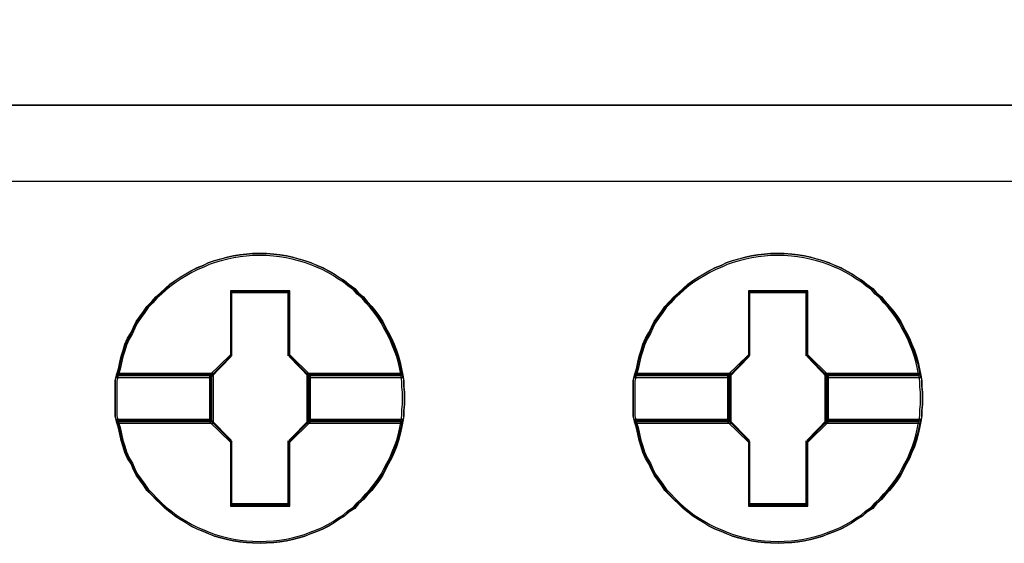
# Model space of a CAD drawing. Header units: millimetres. Extents: x -1290 to 1795, y -4192 to -1311.
# Tile 496 of 656: x 1536.36 to 1539.8, y -3690.67 to -3688.84. Entities that reach past the tile are written whole.
import ezdxf

# ---------------------------------------------------------------- set-up
doc = ezdxf.new("R2010")
doc.units = ezdxf.units.MM
doc.layers.add('45', color=7, linetype='Continuous')
doc.layers.add('Aparatura', color=7, linetype='Continuous', lineweight=13)

# ---------------------------------------------------------------- blocks, each defined once
blk = doc.blocks.new('*U225')
at = {"layer": '45', "color": 7}
for points in [[(189.638413, -447.477894), (207.639782, -447.477894), (189.638413, -447.477894)], [(196.55568, -452.592607), (196.55568, -452.699081), (196.54386, -452.79964), (196.54386, -452.900199), (196.526129, -453.000758), (196.502489, -453.113148), (196.478848, -453.219622), (196.449297, -453.332011), (196.413836, -453.438486), (196.372465, -453.539045), (196.331094, -453.645519), (196.277902, -453.740163), (196.22471, -453.840722), (196.177429, -453.935365), (196.118327, -454.024094), (196.053315, -454.112822), (195.982393, -454.201551), (195.905561, -454.284364), (195.840549, -454.361262), (195.751896, -454.43816), (195.686884, -454.515058), (195.586411, -454.580126), (195.509578, -454.651109), (195.409105, -454.710261), (195.326363, -454.769414), (195.2318, -454.822651), (195.131327, -454.875888), (195.030854, -454.917294), (194.91856, -454.958701), (194.818087, -455.000108), (194.711704, -455.029684), (194.599411, -455.05926), (194.493027, -455.082921), (194.380734, -455.100667), (194.274351, -455.112497), (194.144327, -455.118412), (194.037944, -455.124328), (193.902009, -455.118412), (193.795626, -455.112497), (193.683333, -455.100667), (193.571039, -455.082921), (193.464656, -455.05926), (193.346452, -455.029684), (193.240069, -455.000108), (193.133686, -454.958701), (193.039123, -454.917294), (192.93274, -454.875888), (192.826357, -454.822651), (192.737704, -454.769414), (192.637231, -454.710261), (192.548578, -454.651109), (192.459925, -454.580126), (192.377183, -454.515058), (192.29444, -454.43816), (192.211698, -454.361262), (192.140776, -454.284364), (192.058033, -454.201551), (191.998931, -454.112822), (191.933919, -454.024094), (191.868907, -453.935365), (191.821626, -453.840722), (191.780255, -453.740163), (191.721153, -453.645519), (191.673871, -453.539045), (191.64432, -453.438486), (191.608859, -453.332011), (191.585219, -453.219622), (191.561578, -453.113148), (191.526117, -453.000758), (191.502476, -452.900199), (191.502476, -452.79964), (191.502476, -452.699081), (191.502476, -452.592607), (191.502476, -452.492048), (191.502476, -452.391489), (191.502476, -452.29093), (191.526117, -452.190371), (191.561578, -452.077982), (191.585219, -451.965592), (191.608859, -451.859118), (191.64432, -451.752644), (191.673871, -451.652085), (191.721153, -451.54561), (191.780255, -451.445051), (191.821626, -451.350408), (191.868907, -451.255764), (191.933919, -451.167035), (191.998931, -451.078307), (192.058033, -450.989578), (192.140776, -450.906765), (192.211698, -450.823952), (192.29444, -450.752969), (192.377183, -450.676071), (192.459925, -450.605088), (192.548578, -450.54002), (192.637231, -450.480868), (192.737704, -450.421716), (192.826357, -450.368479), (192.93274, -450.315241), (193.039123, -450.273835), (193.133686, -450.226513), (193.240069, -450.191021), (193.346452, -450.161445), (193.464656, -450.131869), (193.571039, -450.108208), (193.683333, -450.090462), (193.795626, -450.078632), (193.902009, -450.066802), (194.037944, -450.066802), (194.144327, -450.066802), (194.274351, -450.078632), (194.380734, -450.090462), (194.493027, -450.108208), (194.599411, -450.131869), (194.711704, -450.161445), (194.818087, -450.191021), (194.91856, -450.226513), (195.030854, -450.273835), (195.131327, -450.315241), (195.2318, -450.368479), (195.326363, -450.421716), (195.409105, -450.480868), (195.509578, -450.54002), (195.586411, -450.605088), (195.686884, -450.676071), (195.751896, -450.752969), (195.840549, -450.823952), (195.905561, -450.906765), (195.982393, -450.989578), (196.053315, -451.078307), (196.118327, -451.167035), (196.177429, -451.255764), (196.22471, -451.350408), (196.277902, -451.445051), (196.331094, -451.54561), (196.372465, -451.652085), (196.413836, -451.752644), (196.449297, -451.859118), (196.478848, -451.965592), (196.502489, -452.077982), (196.526129, -452.190371), (196.54386, -452.29093), (196.54386, -452.391489), (196.55568, -452.492048), (196.55568, -452.592607)], [(194.037316, -450.066802), (193.901396, -450.066802), (193.795024, -450.078844), (193.682743, -450.090886), (193.570461, -450.10895), (193.464089, -450.133035), (193.345898, -450.163141), (193.239526, -450.193247), (193.133154, -450.229374), (193.038601, -450.277544), (192.932229, -450.319692), (192.825857, -450.373883), (192.737214, -450.428074), (192.636751, -450.488286), (192.548108, -450.548498), (192.459464, -450.614731), (192.376731, -450.686986), (192.293997, -450.765261), (192.211263, -450.837516), (192.140348, -450.921812), (192.057615, -451.006109), (191.998519, -451.096427), (191.933514, -451.186745), (191.868509, -451.277064), (191.821232, -451.373403), (191.779865, -451.469742), (191.72077, -451.572102), (191.673493, -451.680484), (191.643946, -451.782845), (191.608488, -451.891226), (191.58485, -451.999608), (191.561212, -452.114011), (191.525754, -452.228414), (193.174521, -452.228414), (193.529094, -451.867141), (193.529094, -450.735155), (194.539628, -450.735155), (194.539628, -451.867141), (194.894202, -452.228414), (196.525239, -452.228414), (196.501601, -452.114011), (196.477963, -451.999608), (196.448415, -451.891226), (196.412958, -451.782845), (196.371591, -451.680484), (196.330224, -451.572102), (196.277038, -451.469742), (196.223852, -451.373403), (196.176576, -451.277064), (196.11748, -451.186745), (196.052475, -451.096427), (195.98156, -451.006109), (195.904736, -450.921812), (195.839731, -450.837516), (195.751087, -450.765261), (195.686082, -450.686986), (195.58562, -450.614731), (195.508796, -450.548498), (195.408333, -450.488286), (195.325599, -450.428074), (195.231046, -450.373883), (195.130584, -450.319692), (195.030122, -450.277544), (194.91784, -450.229374), (194.817378, -450.193247), (194.711006, -450.163141), (194.598724, -450.133035), (194.492352, -450.10895), (194.38007, -450.090886), (194.273698, -450.078844), (194.143688, -450.066802), (194.037316, -450.066802)], [(191.525754, -452.228414), (193.174521, -452.228414), (193.529094, -451.867141), (193.529094, -450.735155), (194.539628, -450.735155), (194.539628, -451.867141), (194.894202, -452.228414), (196.525239, -452.228414), (196.501601, -452.114011), (196.477963, -451.999608), (196.448415, -451.891226), (196.412958, -451.782845), (196.371591, -451.680484), (196.330224, -451.572102), (196.277038, -451.469742), (196.223852, -451.373403), (196.176576, -451.277064), (196.11748, -451.186745), (196.052475, -451.096427), (195.98156, -451.006109), (195.904736, -450.921812), (195.839731, -450.837516), (195.751087, -450.765261), (195.686082, -450.686986), (195.58562, -450.614731), (195.508796, -450.548498), (195.408333, -450.488286), (195.325599, -450.428074), (195.231046, -450.373883), (195.130584, -450.319692), (195.030122, -450.277544), (194.91784, -450.229374), (194.817378, -450.193247), (194.711006, -450.163141), (194.598724, -450.133035), (194.492352, -450.10895), (194.38007, -450.090886), (194.273698, -450.078844), (194.143688, -450.066802), (194.037316, -450.066802), (193.901396, -450.066802), (193.795024, -450.078844), (193.682743, -450.090886), (193.570461, -450.10895), (193.464089, -450.133035), (193.345898, -450.163141), (193.239526, -450.193247), (193.133154, -450.229374), (193.038601, -450.277544), (192.932229, -450.319692), (192.825857, -450.373883), (192.737214, -450.428074), (192.636751, -450.488286), (192.548108, -450.548498), (192.459464, -450.614731), (192.376731, -450.686986), (192.293997, -450.765261), (192.211263, -450.837516), (192.140348, -450.921812), (192.057615, -451.006109), (191.998519, -451.096427), (191.933514, -451.186745), (191.868509, -451.277064), (191.821232, -451.373403), (191.779865, -451.469742), (191.72077, -451.572102), (191.673493, -451.680484), (191.643946, -451.782845), (191.608488, -451.891226), (191.58485, -451.999608), (191.561212, -452.114011), (191.525754, -452.228414)], [(194.037172, -450.099118), (193.902908, -450.099118), (193.797831, -450.11081), (193.686917, -450.122503), (193.576002, -450.140041), (193.470926, -450.163426), (193.354174, -450.192657), (193.249097, -450.221888), (193.144021, -450.256965), (193.050619, -450.303734), (192.945542, -450.344657), (192.840466, -450.397273), (192.752902, -450.449888), (192.653663, -450.50835), (192.566099, -450.566812), (192.478535, -450.631119), (192.396809, -450.701273), (192.315082, -450.777274), (192.233356, -450.847428), (192.163305, -450.929274), (192.081579, -451.01112), (192.023203, -451.098813), (191.958989, -451.186505), (191.894776, -451.274198), (191.848075, -451.367737), (191.807212, -451.461275), (191.748836, -451.56066), (191.702135, -451.665891), (191.672947, -451.765276), (191.637922, -451.870507), (191.614571, -451.975738), (191.591221, -452.086815), (191.556195, -452.197893), (193.184884, -452.197893), (193.535139, -451.847122), (193.535139, -450.748043), (194.533367, -450.748043), (194.533367, -451.847122), (194.883623, -452.197893), (196.494798, -452.197893), (196.471448, -452.086815), (196.448098, -451.975738), (196.41891, -451.870507), (196.383884, -451.765276), (196.343021, -451.665891), (196.302158, -451.56066), (196.24962, -451.461275), (196.197081, -451.367737), (196.15038, -451.274198), (196.092005, -451.186505), (196.027791, -451.098813), (195.95774, -451.01112), (195.881851, -450.929274), (195.817638, -450.847428), (195.730074, -450.777274), (195.66586, -450.701273), (195.566621, -450.631119), (195.490733, -450.566812), (195.391493, -450.50835), (195.309767, -450.449888), (195.216366, -450.397273), (195.117127, -450.344657), (195.017888, -450.303734), (194.906973, -450.256965), (194.807734, -450.221888), (194.702658, -450.192657), (194.591743, -450.163426), (194.486667, -450.140041), (194.375752, -450.122503), (194.270676, -450.11081), (194.142249, -450.099118), (194.037172, -450.099118)], [(191.556195, -452.197893), (193.184884, -452.197893), (193.535139, -451.847122), (193.535139, -450.748043), (194.533367, -450.748043), (194.533367, -451.847122), (194.883623, -452.197893), (196.494798, -452.197893), (196.471448, -452.086815), (196.448098, -451.975738), (196.41891, -451.870507), (196.383884, -451.765276), (196.343021, -451.665891), (196.302158, -451.56066), (196.24962, -451.461275), (196.197081, -451.367737), (196.15038, -451.274198), (196.092005, -451.186505), (196.027791, -451.098813), (195.95774, -451.01112), (195.881851, -450.929274), (195.817638, -450.847428), (195.730074, -450.777274), (195.66586, -450.701273), (195.566621, -450.631119), (195.490733, -450.566812), (195.391493, -450.50835), (195.309767, -450.449888), (195.216366, -450.397273), (195.117127, -450.344657), (195.017888, -450.303734), (194.906973, -450.256965), (194.807734, -450.221888), (194.702658, -450.192657), (194.591743, -450.163426), (194.486667, -450.140041), (194.375752, -450.122503), (194.270676, -450.11081), (194.142249, -450.099118), (194.037172, -450.099118), (193.902908, -450.099118), (193.797831, -450.11081), (193.686917, -450.122503), (193.576002, -450.140041), (193.470926, -450.163426), (193.354174, -450.192657), (193.249097, -450.221888), (193.144021, -450.256965), (193.050619, -450.303734), (192.945542, -450.344657), (192.840466, -450.397273), (192.752902, -450.449888), (192.653663, -450.50835), (192.566099, -450.566812), (192.478535, -450.631119), (192.396809, -450.701273), (192.315082, -450.777274), (192.233356, -450.847428), (192.163305, -450.929274), (192.081579, -451.01112), (192.023203, -451.098813), (191.958989, -451.186505), (191.894776, -451.274198), (191.848075, -451.367737), (191.807212, -451.461275), (191.748836, -451.56066), (191.702135, -451.665891), (191.672947, -451.765276), (191.637922, -451.870507), (191.614571, -451.975738), (191.591221, -452.086815), (191.556195, -452.197893)], [(205.600236, -452.592607), (205.600236, -452.699081), (205.588415, -452.79964), (205.588415, -452.900199), (205.570685, -453.000758), (205.547044, -453.113148), (205.523403, -453.219622), (205.493852, -453.332011), (205.458391, -453.438486), (205.41702, -453.539045), (205.375649, -453.645519), (205.322457, -453.740163), (205.269266, -453.840722), (205.221984, -453.935365), (205.162882, -454.024094), (205.09787, -454.112822), (205.026948, -454.201551), (204.950116, -454.284364), (204.885104, -454.361262), (204.796451, -454.43816), (204.731439, -454.515058), (204.630966, -454.580126), (204.554134, -454.651109), (204.453661, -454.710261), (204.370918, -454.769414), (204.276355, -454.822651), (204.175882, -454.875888), (204.075409, -454.917294), (203.963116, -454.958701), (203.862643, -455.000108), (203.756259, -455.029684), (203.643966, -455.05926), (203.537583, -455.082921), (203.425289, -455.100667), (203.318906, -455.112497), (203.188882, -455.118412), (203.082499, -455.124328), (202.946565, -455.118412), (202.840181, -455.112497), (202.727888, -455.100667), (202.615595, -455.082921), (202.509211, -455.05926), (202.391008, -455.029684), (202.284624, -455.000108), (202.178241, -454.958701), (202.083678, -454.917294), (201.977295, -454.875888), (201.870912, -454.822651), (201.782259, -454.769414), (201.681786, -454.710261), (201.593133, -454.651109), (201.504481, -454.580126), (201.421738, -454.515058), (201.338996, -454.43816), (201.256253, -454.361262), (201.185331, -454.284364), (201.102588, -454.201551), (201.043486, -454.112822), (200.978475, -454.024094), (200.913463, -453.935365), (200.866181, -453.840722), (200.82481, -453.740163), (200.765708, -453.645519), (200.718427, -453.539045), (200.688876, -453.438486), (200.653415, -453.332011), (200.629774, -453.219622), (200.606133, -453.113148), (200.570672, -453.000758), (200.547031, -452.900199), (200.547031, -452.79964), (200.547031, -452.699081), (200.547031, -452.592607), (200.547031, -452.492048), (200.547031, -452.391489), (200.547031, -452.29093), (200.570672, -452.190371), (200.606133, -452.077982), (200.629774, -451.965592), (200.653415, -451.859118), (200.688876, -451.752644), (200.718427, -451.652085), (200.765708, -451.54561), (200.82481, -451.445051), (200.866181, -451.350408), (200.913463, -451.255764), (200.978475, -451.167035), (201.043486, -451.078307), (201.102588, -450.989578), (201.185331, -450.906765), (201.256253, -450.823952), (201.338996, -450.752969), (201.421738, -450.676071), (201.504481, -450.605088), (201.593133, -450.54002), (201.681786, -450.480868), (201.782259, -450.421716), (201.870912, -450.368479), (201.977295, -450.315241), (202.083678, -450.273835), (202.178241, -450.226513), (202.284624, -450.191021), (202.391008, -450.161445), (202.509211, -450.131869), (202.615595, -450.108208), (202.727888, -450.090462), (202.840181, -450.078632), (202.946565, -450.066802), (203.082499, -450.066802), (203.188882, -450.066802), (203.318906, -450.078632), (203.425289, -450.090462), (203.537583, -450.108208), (203.643966, -450.131869), (203.756259, -450.161445), (203.862643, -450.191021), (203.963116, -450.226513), (204.075409, -450.273835), (204.175882, -450.315241), (204.276355, -450.368479), (204.370918, -450.421716), (204.453661, -450.480868), (204.554134, -450.54002), (204.630966, -450.605088), (204.731439, -450.676071), (204.796451, -450.752969), (204.885104, -450.823952), (204.950116, -450.906765), (205.026948, -450.989578), (205.09787, -451.078307), (205.162882, -451.167035), (205.221984, -451.255764), (205.269266, -451.350408), (205.322457, -451.445051), (205.375649, -451.54561), (205.41702, -451.652085), (205.458391, -451.752644), (205.493852, -451.859118), (205.523403, -451.965592), (205.547044, -452.077982), (205.570685, -452.190371), (205.588415, -452.29093), (205.588415, -452.391489), (205.600236, -452.492048), (205.600236, -452.592607)], [(203.081871, -450.066802), (202.945952, -450.066802), (202.839579, -450.078844), (202.727298, -450.090886), (202.615016, -450.10895), (202.508644, -450.133035), (202.390453, -450.163141), (202.284081, -450.193247), (202.177709, -450.229374), (202.083156, -450.277544), (201.976784, -450.319692), (201.870412, -450.373883), (201.781769, -450.428074), (201.681306, -450.488286), (201.592663, -450.548498), (201.50402, -450.614731), (201.421286, -450.686986), (201.338552, -450.765261), (201.255818, -450.837516), (201.184904, -450.921812), (201.10217, -451.006109), (201.043074, -451.096427), (200.978069, -451.186745), (200.913064, -451.277064), (200.865788, -451.373403), (200.824421, -451.469742), (200.765325, -451.572102), (200.718049, -451.680484), (200.688501, -451.782845), (200.653044, -451.891226), (200.629405, -451.999608), (200.605767, -452.114011), (200.57031, -452.228414), (202.219076, -452.228414), (202.573649, -451.867141), (202.573649, -450.735155), (203.584184, -450.735155), (203.584184, -451.867141), (203.938757, -452.228414), (205.569795, -452.228414), (205.546156, -452.114011), (205.522518, -451.999608), (205.49297, -451.891226), (205.457513, -451.782845), (205.416146, -451.680484), (205.374779, -451.572102), (205.321593, -451.469742), (205.268407, -451.373403), (205.221131, -451.277064), (205.162035, -451.186745), (205.09703, -451.096427), (205.026115, -451.006109), (204.949291, -450.921812), (204.884286, -450.837516), (204.795643, -450.765261), (204.730638, -450.686986), (204.630175, -450.614731), (204.553351, -450.548498), (204.452888, -450.488286), (204.370155, -450.428074), (204.275602, -450.373883), (204.175139, -450.319692), (204.074677, -450.277544), (203.962395, -450.229374), (203.861933, -450.193247), (203.755561, -450.163141), (203.643279, -450.133035), (203.536907, -450.10895), (203.424626, -450.090886), (203.318254, -450.078844), (203.188243, -450.066802), (203.081871, -450.066802)], [(200.57031, -452.228414), (202.219076, -452.228414), (202.573649, -451.867141), (202.573649, -450.735155), (203.584184, -450.735155), (203.584184, -451.867141), (203.938757, -452.228414), (205.569795, -452.228414), (205.546156, -452.114011), (205.522518, -451.999608), (205.49297, -451.891226), (205.457513, -451.782845), (205.416146, -451.680484), (205.374779, -451.572102), (205.321593, -451.469742), (205.268407, -451.373403), (205.221131, -451.277064), (205.162035, -451.186745), (205.09703, -451.096427), (205.026115, -451.006109), (204.949291, -450.921812), (204.884286, -450.837516), (204.795643, -450.765261), (204.730638, -450.686986), (204.630175, -450.614731), (204.553351, -450.548498), (204.452888, -450.488286), (204.370155, -450.428074), (204.275602, -450.373883), (204.175139, -450.319692), (204.074677, -450.277544), (203.962395, -450.229374), (203.861933, -450.193247), (203.755561, -450.163141), (203.643279, -450.133035), (203.536907, -450.10895), (203.424626, -450.090886), (203.318254, -450.078844), (203.188243, -450.066802), (203.081871, -450.066802), (202.945952, -450.066802), (202.839579, -450.078844), (202.727298, -450.090886), (202.615016, -450.10895), (202.508644, -450.133035), (202.390453, -450.163141), (202.284081, -450.193247), (202.177709, -450.229374), (202.083156, -450.277544), (201.976784, -450.319692), (201.870412, -450.373883), (201.781769, -450.428074), (201.681306, -450.488286), (201.592663, -450.548498), (201.50402, -450.614731), (201.421286, -450.686986), (201.338552, -450.765261), (201.255818, -450.837516), (201.184904, -450.921812), (201.10217, -451.006109), (201.043074, -451.096427), (200.978069, -451.186745), (200.913064, -451.277064), (200.865788, -451.373403), (200.824421, -451.469742), (200.765325, -451.572102), (200.718049, -451.680484), (200.688501, -451.782845), (200.653044, -451.891226), (200.629405, -451.999608), (200.605767, -452.114011), (200.57031, -452.228414)], [(203.081727, -450.099118), (202.947463, -450.099118), (202.842386, -450.11081), (202.731472, -450.122503), (202.620558, -450.140041), (202.515481, -450.163426), (202.398729, -450.192657), (202.293652, -450.221888), (202.188576, -450.256965), (202.095174, -450.303734), (201.990098, -450.344657), (201.885021, -450.397273), (201.797457, -450.449888), (201.698218, -450.50835), (201.610654, -450.566812), (201.52309, -450.631119), (201.441364, -450.701273), (201.359638, -450.777274), (201.277911, -450.847428), (201.20786, -450.929274), (201.126134, -451.01112), (201.067758, -451.098813), (201.003545, -451.186505), (200.939331, -451.274198), (200.89263, -451.367737), (200.851767, -451.461275), (200.793391, -451.56066), (200.746691, -451.665891), (200.717503, -451.765276), (200.682477, -451.870507), (200.659127, -451.975738), (200.635776, -452.086815), (200.600751, -452.197893), (202.229439, -452.197893), (202.579694, -451.847122), (202.579694, -450.748043), (203.577923, -450.748043), (203.577923, -451.847122), (203.928178, -452.197893), (205.539354, -452.197893), (205.516003, -452.086815), (205.492653, -451.975738), (205.463465, -451.870507), (205.428439, -451.765276), (205.387576, -451.665891), (205.346713, -451.56066), (205.294175, -451.461275), (205.241636, -451.367737), (205.194936, -451.274198), (205.13656, -451.186505), (205.072346, -451.098813), (205.002295, -451.01112), (204.926406, -450.929274), (204.862193, -450.847428), (204.774629, -450.777274), (204.710416, -450.701273), (204.611177, -450.631119), (204.535288, -450.566812), (204.436049, -450.50835), (204.354322, -450.449888), (204.260921, -450.397273), (204.161682, -450.344657), (204.062443, -450.303734), (203.951529, -450.256965), (203.85229, -450.221888), (203.747213, -450.192657), (203.636299, -450.163426), (203.531222, -450.140041), (203.420308, -450.122503), (203.315231, -450.11081), (203.186804, -450.099118), (203.081727, -450.099118)], [(200.600751, -452.197893), (202.229439, -452.197893), (202.579694, -451.847122), (202.579694, -450.748043), (203.577923, -450.748043), (203.577923, -451.847122), (203.928178, -452.197893), (205.539354, -452.197893), (205.516003, -452.086815), (205.492653, -451.975738), (205.463465, -451.870507), (205.428439, -451.765276), (205.387576, -451.665891), (205.346713, -451.56066), (205.294175, -451.461275), (205.241636, -451.367737), (205.194936, -451.274198), (205.13656, -451.186505), (205.072346, -451.098813), (205.002295, -451.01112), (204.926406, -450.929274), (204.862193, -450.847428), (204.774629, -450.777274), (204.710416, -450.701273), (204.611177, -450.631119), (204.535288, -450.566812), (204.436049, -450.50835), (204.354322, -450.449888), (204.260921, -450.397273), (204.161682, -450.344657), (204.062443, -450.303734), (203.951529, -450.256965), (203.85229, -450.221888), (203.747213, -450.192657), (203.636299, -450.163426), (203.531222, -450.140041), (203.420308, -450.122503), (203.315231, -450.11081), (203.186804, -450.099118), (203.081727, -450.099118), (202.947463, -450.099118), (202.842386, -450.11081), (202.731472, -450.122503), (202.620558, -450.140041), (202.515481, -450.163426), (202.398729, -450.192657), (202.293652, -450.221888), (202.188576, -450.256965), (202.095174, -450.303734), (201.990098, -450.344657), (201.885021, -450.397273), (201.797457, -450.449888), (201.698218, -450.50835), (201.610654, -450.566812), (201.52309, -450.631119), (201.441364, -450.701273), (201.359638, -450.777274), (201.277911, -450.847428), (201.20786, -450.929274), (201.126134, -451.01112), (201.067758, -451.098813), (201.003545, -451.186505), (200.939331, -451.274198), (200.89263, -451.367737), (200.851767, -451.461275), (200.793391, -451.56066), (200.746691, -451.665891), (200.717503, -451.765276), (200.682477, -451.870507), (200.659127, -451.975738), (200.635776, -452.086815), (200.600751, -452.197893)], [(194.55215, -450.716721), (193.51675, -450.716721), (193.51675, -451.833282), (193.153452, -452.189631), (193.153452, -453.003294), (193.51675, -453.359643), (193.51675, -454.476203), (194.55215, -454.476203), (194.55215, -453.359643), (194.915448, -453.003294), (194.915448, -452.189631), (194.55215, -451.833282), (194.55215, -450.716721)], [(194.534262, -450.747243), (193.534638, -450.747243), (193.534638, -451.845673), (193.183893, -452.196236), (193.183893, -452.996688), (193.534638, -453.347251), (193.534638, -454.445682), (194.534262, -454.445682), (194.534262, -453.347251), (194.885007, -452.996688), (194.885007, -452.196236), (194.534262, -451.845673), (194.534262, -450.747243)], [(193.527697, -450.740061), (194.541203, -450.740061), (193.527697, -450.740061)], [(193.527697, -451.854979), (193.527697, -450.740061), (193.527697, -451.854979)], [(194.525087, -451.854979), (194.525087, -450.740061), (194.525087, -451.854979)], [(203.596705, -450.716721), (202.561306, -450.716721), (202.561306, -451.833282), (202.198007, -452.189631), (202.198007, -453.003294), (202.561306, -453.359643), (202.561306, -454.476203), (203.596705, -454.476203), (203.596705, -453.359643), (203.960003, -453.003294), (203.960003, -452.189631), (203.596705, -451.833282), (203.596705, -450.716721)], [(202.572252, -450.740061), (203.585758, -450.740061), (202.572252, -450.740061)], [(202.572252, -451.854979), (202.572252, -450.740061), (202.572252, -451.854979)], [(203.569643, -451.854979), (203.569643, -450.740061), (203.569643, -451.854979)], [(193.176731, -452.205074), (193.543813, -451.837025), (193.176731, -452.205074)], [(194.89217, -452.205074), (194.525087, -451.837025), (194.89217, -452.205074)], [(202.221286, -452.205074), (202.588368, -451.837025), (202.221286, -452.205074)], [(203.936725, -452.205074), (203.569643, -451.837025), (203.936725, -452.205074)], [(193.217915, -452.163781), (191.526723, -452.163781), (191.502476, -452.270939), (191.502476, -452.378097), (191.502476, -452.485255), (191.502476, -452.592413), (191.502476, -452.705874), (191.502476, -452.813032), (191.502476, -452.92019), (191.526723, -453.027348), (193.217915, -453.027348), (193.217915, -452.163781)], [(193.217915, -453.027348), (193.217915, -452.163781), (191.526723, -452.163781), (191.502476, -452.270939), (191.502476, -452.378097), (191.502476, -452.485255), (191.502476, -452.592413), (191.502476, -452.705874), (191.502476, -452.813032), (191.502476, -452.92019), (191.526723, -453.027348), (193.217915, -453.027348)], [(196.52538, -452.163781), (194.852776, -452.163781), (194.852776, -453.027348), (196.52538, -453.027348), (196.54356, -452.92019), (196.54356, -452.813032), (196.55568, -452.705874), (196.55568, -452.592413), (196.55568, -452.485255), (196.54356, -452.378097), (196.54356, -452.270939), (196.52538, -452.163781)], [(194.852776, -452.163781), (194.852776, -453.027348), (196.52538, -453.027348), (196.54356, -452.92019), (196.54356, -452.813032), (196.55568, -452.705874), (196.55568, -452.592413), (196.55568, -452.485255), (196.54356, -452.378097), (196.54356, -452.270939), (196.52538, -452.163781), (194.852776, -452.163781)], [(202.262471, -452.163781), (200.571278, -452.163781), (200.547031, -452.270939), (200.547031, -452.378097), (200.547031, -452.485255), (200.547031, -452.592413), (200.547031, -452.705874), (200.547031, -452.813032), (200.547031, -452.92019), (200.571278, -453.027348), (202.262471, -453.027348), (202.262471, -452.163781)], [(202.262471, -453.027348), (202.262471, -452.163781), (200.571278, -452.163781), (200.547031, -452.270939), (200.547031, -452.378097), (200.547031, -452.485255), (200.547031, -452.592413), (200.547031, -452.705874), (200.547031, -452.813032), (200.547031, -452.92019), (200.571278, -453.027348), (202.262471, -453.027348)], [(205.569903, -452.163781), (203.89554, -452.163781), (203.89554, -453.027348), (205.569903, -453.027348), (205.588103, -452.92019), (205.588103, -452.813032), (205.600236, -452.705874), (205.600236, -452.592413), (205.600236, -452.485255), (205.588103, -452.378097), (205.588103, -452.270939), (205.569903, -452.163781)], [(203.89554, -452.163781), (203.89554, -453.027348), (205.569903, -453.027348), (205.588103, -452.92019), (205.588103, -452.813032), (205.600236, -452.705874), (205.600236, -452.592413), (205.600236, -452.485255), (205.588103, -452.378097), (205.588103, -452.270939), (205.569903, -452.163781), (203.89554, -452.163781)], [(193.185684, -452.196097), (191.556278, -452.196097), (191.532917, -452.295458), (191.532917, -452.394819), (191.532917, -452.494179), (191.532917, -452.59354), (191.532917, -452.698745), (191.532917, -452.798106), (191.532917, -452.897467), (191.556278, -452.996827), (193.185684, -452.996827), (193.185684, -452.196097)], [(193.185684, -452.996827), (193.185684, -452.196097), (191.556278, -452.196097), (191.532917, -452.295458), (191.532917, -452.394819), (191.532917, -452.494179), (191.532917, -452.59354), (191.532917, -452.698745), (191.532917, -452.798106), (191.532917, -452.897467), (191.556278, -452.996827), (193.185684, -452.996827)], [(191.549033, -452.18712), (193.194637, -452.18712), (191.549033, -452.18712)], [(193.176731, -452.18712), (193.176731, -453.004009), (193.176731, -452.18712)], [(194.876054, -452.18712), (196.501961, -452.18712), (194.876054, -452.18712)], [(194.876054, -452.18712), (194.876054, -453.004009), (194.876054, -452.18712)], [(196.494263, -452.196097), (194.883217, -452.196097), (194.883217, -452.996827), (196.494263, -452.996827), (196.511774, -452.897467), (196.511774, -452.798106), (196.523449, -452.698745), (196.523449, -452.59354), (196.523449, -452.494179), (196.511774, -452.394819), (196.511774, -452.295458), (196.494263, -452.196097)], [(194.883217, -452.196097), (194.883217, -452.996827), (196.494263, -452.996827), (196.511774, -452.897467), (196.511774, -452.798106), (196.523449, -452.698745), (196.523449, -452.59354), (196.523449, -452.494179), (196.511774, -452.394819), (196.511774, -452.295458), (196.494263, -452.196097), (194.883217, -452.196097)], [(202.230239, -452.196097), (200.600833, -452.196097), (200.577472, -452.295458), (200.577472, -452.394819), (200.577472, -452.494179), (200.577472, -452.59354), (200.577472, -452.698745), (200.577472, -452.798106), (200.577472, -452.897467), (200.600833, -452.996827), (202.230239, -452.996827), (202.230239, -452.196097)], [(202.230239, -452.996827), (202.230239, -452.196097), (200.600833, -452.196097), (200.577472, -452.295458), (200.577472, -452.394819), (200.577472, -452.494179), (200.577472, -452.59354), (200.577472, -452.698745), (200.577472, -452.798106), (200.577472, -452.897467), (200.600833, -452.996827), (202.230239, -452.996827)], [(200.593588, -452.18712), (202.239192, -452.18712), (200.593588, -452.18712)], [(202.221286, -452.18712), (202.221286, -453.004009), (202.221286, -452.18712)], [(203.918819, -452.18712), (205.546516, -452.18712), (203.918819, -452.18712)], [(203.918819, -452.18712), (203.918819, -453.004009), (203.918819, -452.18712)], [(205.538818, -452.196097), (203.927772, -452.196097), (203.927772, -452.996827), (205.538818, -452.996827), (205.55633, -452.897467), (205.55633, -452.798106), (205.568004, -452.698745), (205.568004, -452.59354), (205.568004, -452.494179), (205.55633, -452.394819), (205.55633, -452.295458), (205.538818, -452.196097)], [(203.927772, -452.196097), (203.927772, -452.996827), (205.538818, -452.996827), (205.55633, -452.897467), (205.55633, -452.798106), (205.568004, -452.698745), (205.568004, -452.59354), (205.568004, -452.494179), (205.55633, -452.394819), (205.55633, -452.295458), (205.538818, -452.196097), (203.927772, -452.196097)], [(196.525239, -452.964511), (194.894202, -452.964511), (194.539628, -453.325483), (194.539628, -454.456529), (193.529094, -454.456529), (193.529094, -453.325483), (193.174521, -452.964511), (191.525754, -452.964511), (191.561212, -453.078819), (191.58485, -453.18711), (191.608488, -453.301418), (191.643946, -453.40971), (191.673493, -453.511985), (191.72077, -453.620277), (191.779865, -453.716536), (191.821232, -453.818812), (191.868509, -453.915071), (191.933514, -454.005314), (191.998519, -454.095557), (192.057615, -454.1858), (192.140348, -454.270027), (192.211263, -454.348238), (192.293997, -454.426448), (192.376731, -454.504659), (192.459464, -454.570837), (192.548108, -454.643031), (192.636751, -454.703193), (192.737214, -454.763356), (192.825857, -454.817501), (192.932229, -454.871647), (193.038601, -454.913761), (193.133154, -454.955874), (193.239526, -454.997987), (193.345898, -455.028068), (193.464089, -455.058149), (193.570461, -455.082214), (193.682743, -455.100263), (193.795024, -455.112295), (193.901396, -455.118311), (194.037316, -455.124328), (194.143688, -455.118311), (194.273698, -455.112295), (194.38007, -455.100263), (194.492352, -455.082214), (194.598724, -455.058149), (194.711006, -455.028068), (194.817378, -454.997987), (194.91784, -454.955874), (195.030122, -454.913761), (195.130584, -454.871647), (195.231046, -454.817501), (195.325599, -454.763356), (195.408333, -454.703193), (195.508796, -454.643031), (195.58562, -454.570837), (195.686082, -454.504659), (195.751087, -454.426448), (195.839731, -454.348238), (195.904736, -454.270027), (195.98156, -454.1858), (196.052475, -454.095557), (196.11748, -454.005314), (196.176576, -453.915071), (196.223852, -453.818812), (196.277038, -453.716536), (196.330224, -453.620277), (196.371591, -453.511985), (196.412958, -453.40971), (196.448415, -453.301418), (196.477963, -453.18711), (196.501601, -453.078819), (196.525239, -452.964511)], [(193.529094, -454.456529), (193.529094, -453.325483), (193.174521, -452.964511), (191.525754, -452.964511), (191.561212, -453.078819), (191.58485, -453.18711), (191.608488, -453.301418), (191.643946, -453.40971), (191.673493, -453.511985), (191.72077, -453.620277), (191.779865, -453.716536), (191.821232, -453.818812), (191.868509, -453.915071), (191.933514, -454.005314), (191.998519, -454.095557), (192.057615, -454.1858), (192.140348, -454.270027), (192.211263, -454.348238), (192.293997, -454.426448), (192.376731, -454.504659), (192.459464, -454.570837), (192.548108, -454.643031), (192.636751, -454.703193), (192.737214, -454.763356), (192.825857, -454.817501), (192.932229, -454.871647), (193.038601, -454.913761), (193.133154, -454.955874), (193.239526, -454.997987), (193.345898, -455.028068), (193.464089, -455.058149), (193.570461, -455.082214), (193.682743, -455.100263), (193.795024, -455.112295), (193.901396, -455.118311), (194.037316, -455.124328), (194.143688, -455.118311), (194.273698, -455.112295), (194.38007, -455.100263), (194.492352, -455.082214), (194.598724, -455.058149), (194.711006, -455.028068), (194.817378, -454.997987), (194.91784, -454.955874), (195.030122, -454.913761), (195.130584, -454.871647), (195.231046, -454.817501), (195.325599, -454.763356), (195.408333, -454.703193), (195.508796, -454.643031), (195.58562, -454.570837), (195.686082, -454.504659), (195.751087, -454.426448), (195.839731, -454.348238), (195.904736, -454.270027), (195.98156, -454.1858), (196.052475, -454.095557), (196.11748, -454.005314), (196.176576, -453.915071), (196.223852, -453.818812), (196.277038, -453.716536), (196.330224, -453.620277), (196.371591, -453.511985), (196.412958, -453.40971), (196.448415, -453.301418), (196.477963, -453.18711), (196.501601, -453.078819), (196.525239, -452.964511), (194.894202, -452.964511), (194.539628, -453.325483), (194.539628, -454.456529), (193.529094, -454.456529)], [(191.549033, -452.987851), (193.194637, -452.987851), (191.549033, -452.987851)], [(196.494798, -452.995032), (194.883623, -452.995032), (194.533367, -453.345802), (194.533367, -454.444882), (193.535139, -454.444882), (193.535139, -453.345802), (193.184884, -452.995032), (191.556195, -452.995032), (191.591221, -453.106109), (191.614571, -453.21134), (191.637922, -453.322417), (191.672947, -453.427648), (191.702135, -453.527033), (191.748836, -453.632264), (191.807212, -453.725803), (191.848075, -453.825188), (191.894776, -453.918727), (191.958989, -454.006419), (192.023203, -454.094112), (192.081579, -454.181804), (192.163305, -454.263651), (192.233356, -454.339651), (192.315082, -454.415651), (192.396809, -454.491651), (192.478535, -454.555959), (192.566099, -454.626113), (192.653663, -454.684575), (192.752902, -454.743036), (192.840466, -454.795652), (192.945542, -454.848267), (193.050619, -454.889191), (193.144021, -454.930114), (193.249097, -454.971037), (193.354174, -455.000268), (193.470926, -455.029499), (193.576002, -455.052883), (193.686917, -455.070422), (193.797831, -455.082114), (193.902908, -455.08796), (194.037172, -455.093807), (194.142249, -455.08796), (194.270676, -455.082114), (194.375752, -455.070422), (194.486667, -455.052883), (194.591743, -455.029499), (194.702658, -455.000268), (194.807734, -454.971037), (194.906973, -454.930114), (195.017888, -454.889191), (195.117127, -454.848267), (195.216366, -454.795652), (195.309767, -454.743036), (195.391493, -454.684575), (195.490733, -454.626113), (195.566621, -454.555959), (195.66586, -454.491651), (195.730074, -454.415651), (195.817638, -454.339651), (195.881851, -454.263651), (195.95774, -454.181804), (196.027791, -454.094112), (196.092005, -454.006419), (196.15038, -453.918727), (196.197081, -453.825188), (196.24962, -453.725803), (196.302158, -453.632264), (196.343021, -453.527033), (196.383884, -453.427648), (196.41891, -453.322417), (196.448098, -453.21134), (196.471448, -453.106109), (196.494798, -452.995032)], [(193.535139, -454.444882), (193.535139, -453.345802), (193.184884, -452.995032), (191.556195, -452.995032), (191.591221, -453.106109), (191.614571, -453.21134), (191.637922, -453.322417), (191.672947, -453.427648), (191.702135, -453.527033), (191.748836, -453.632264), (191.807212, -453.725803), (191.848075, -453.825188), (191.894776, -453.918727), (191.958989, -454.006419), (192.023203, -454.094112), (192.081579, -454.181804), (192.163305, -454.263651), (192.233356, -454.339651), (192.315082, -454.415651), (192.396809, -454.491651), (192.478535, -454.555959), (192.566099, -454.626113), (192.653663, -454.684575), (192.752902, -454.743036), (192.840466, -454.795652), (192.945542, -454.848267), (193.050619, -454.889191), (193.144021, -454.930114), (193.249097, -454.971037), (193.354174, -455.000268), (193.470926, -455.029499), (193.576002, -455.052883), (193.686917, -455.070422), (193.797831, -455.082114), (193.902908, -455.08796), (194.037172, -455.093807), (194.142249, -455.08796), (194.270676, -455.082114), (194.375752, -455.070422), (194.486667, -455.052883), (194.591743, -455.029499), (194.702658, -455.000268), (194.807734, -454.971037), (194.906973, -454.930114), (195.017888, -454.889191), (195.117127, -454.848267), (195.216366, -454.795652), (195.309767, -454.743036), (195.391493, -454.684575), (195.490733, -454.626113), (195.566621, -454.555959), (195.66586, -454.491651), (195.730074, -454.415651), (195.817638, -454.339651), (195.881851, -454.263651), (195.95774, -454.181804), (196.027791, -454.094112), (196.092005, -454.006419), (196.15038, -453.918727), (196.197081, -453.825188), (196.24962, -453.725803), (196.302158, -453.632264), (196.343021, -453.527033), (196.383884, -453.427648), (196.41891, -453.322417), (196.448098, -453.21134), (196.471448, -453.106109), (196.494798, -452.995032), (194.883623, -452.995032), (194.533367, -453.345802), (194.533367, -454.444882), (193.535139, -454.444882)], [(193.176731, -452.987851), (193.543813, -453.355899), (193.176731, -452.987851)], [(194.89217, -452.987851), (194.525087, -453.355899), (194.89217, -452.987851)], [(194.876054, -452.987851), (196.501961, -452.987851), (194.876054, -452.987851)], [(205.569795, -452.964511), (203.938757, -452.964511), (203.584184, -453.325483), (203.584184, -454.456529), (202.573649, -454.456529), (202.573649, -453.325483), (202.219076, -452.964511), (200.57031, -452.964511), (200.605767, -453.078819), (200.629405, -453.18711), (200.653044, -453.301418), (200.688501, -453.40971), (200.718049, -453.511985), (200.765325, -453.620277), (200.824421, -453.716536), (200.865788, -453.818812), (200.913064, -453.915071), (200.978069, -454.005314), (201.043074, -454.095557), (201.10217, -454.1858), (201.184904, -454.270027), (201.255818, -454.348238), (201.338552, -454.426448), (201.421286, -454.504659), (201.50402, -454.570837), (201.592663, -454.643031), (201.681306, -454.703193), (201.781769, -454.763356), (201.870412, -454.817501), (201.976784, -454.871647), (202.083156, -454.913761), (202.177709, -454.955874), (202.284081, -454.997987), (202.390453, -455.028068), (202.508644, -455.058149), (202.615016, -455.082214), (202.727298, -455.100263), (202.839579, -455.112295), (202.945952, -455.118311), (203.081871, -455.124328), (203.188243, -455.118311), (203.318254, -455.112295), (203.424626, -455.100263), (203.536907, -455.082214), (203.643279, -455.058149), (203.755561, -455.028068), (203.861933, -454.997987), (203.962395, -454.955874), (204.074677, -454.913761), (204.175139, -454.871647), (204.275602, -454.817501), (204.370155, -454.763356), (204.452888, -454.703193), (204.553351, -454.643031), (204.630175, -454.570837), (204.730638, -454.504659), (204.795643, -454.426448), (204.884286, -454.348238), (204.949291, -454.270027), (205.026115, -454.1858), (205.09703, -454.095557), (205.162035, -454.005314), (205.221131, -453.915071), (205.268407, -453.818812), (205.321593, -453.716536), (205.374779, -453.620277), (205.416146, -453.511985), (205.457513, -453.40971), (205.49297, -453.301418), (205.522518, -453.18711), (205.546156, -453.078819), (205.569795, -452.964511)], [(202.573649, -454.456529), (202.573649, -453.325483), (202.219076, -452.964511), (200.57031, -452.964511), (200.605767, -453.078819), (200.629405, -453.18711), (200.653044, -453.301418), (200.688501, -453.40971), (200.718049, -453.511985), (200.765325, -453.620277), (200.824421, -453.716536), (200.865788, -453.818812), (200.913064, -453.915071), (200.978069, -454.005314), (201.043074, -454.095557), (201.10217, -454.1858), (201.184904, -454.270027), (201.255818, -454.348238), (201.338552, -454.426448), (201.421286, -454.504659), (201.50402, -454.570837), (201.592663, -454.643031), (201.681306, -454.703193), (201.781769, -454.763356), (201.870412, -454.817501), (201.976784, -454.871647), (202.083156, -454.913761), (202.177709, -454.955874), (202.284081, -454.997987), (202.390453, -455.028068), (202.508644, -455.058149), (202.615016, -455.082214), (202.727298, -455.100263), (202.839579, -455.112295), (202.945952, -455.118311), (203.081871, -455.124328), (203.188243, -455.118311), (203.318254, -455.112295), (203.424626, -455.100263), (203.536907, -455.082214), (203.643279, -455.058149), (203.755561, -455.028068), (203.861933, -454.997987), (203.962395, -454.955874), (204.074677, -454.913761), (204.175139, -454.871647), (204.275602, -454.817501), (204.370155, -454.763356), (204.452888, -454.703193), (204.553351, -454.643031), (204.630175, -454.570837), (204.730638, -454.504659), (204.795643, -454.426448), (204.884286, -454.348238), (204.949291, -454.270027), (205.026115, -454.1858), (205.09703, -454.095557), (205.162035, -454.005314), (205.221131, -453.915071), (205.268407, -453.818812), (205.321593, -453.716536), (205.374779, -453.620277), (205.416146, -453.511985), (205.457513, -453.40971), (205.49297, -453.301418), (205.522518, -453.18711), (205.546156, -453.078819), (205.569795, -452.964511), (203.938757, -452.964511), (203.584184, -453.325483), (203.584184, -454.456529), (202.573649, -454.456529)], [(200.593588, -452.987851), (202.239192, -452.987851), (200.593588, -452.987851)], [(205.539354, -452.995032), (203.928178, -452.995032), (203.577923, -453.345802), (203.577923, -454.444882), (202.579694, -454.444882), (202.579694, -453.345802), (202.229439, -452.995032), (200.600751, -452.995032), (200.635776, -453.106109), (200.659127, -453.21134), (200.682477, -453.322417), (200.717503, -453.427648), (200.746691, -453.527033), (200.793391, -453.632264), (200.851767, -453.725803), (200.89263, -453.825188), (200.939331, -453.918727), (201.003545, -454.006419), (201.067758, -454.094112), (201.126134, -454.181804), (201.20786, -454.263651), (201.277911, -454.339651), (201.359638, -454.415651), (201.441364, -454.491651), (201.52309, -454.555959), (201.610654, -454.626113), (201.698218, -454.684575), (201.797457, -454.743036), (201.885021, -454.795652), (201.990098, -454.848267), (202.095174, -454.889191), (202.188576, -454.930114), (202.293652, -454.971037), (202.398729, -455.000268), (202.515481, -455.029499), (202.620558, -455.052883), (202.731472, -455.070422), (202.842386, -455.082114), (202.947463, -455.08796), (203.081727, -455.093807), (203.186804, -455.08796), (203.315231, -455.082114), (203.420308, -455.070422), (203.531222, -455.052883), (203.636299, -455.029499), (203.747213, -455.000268), (203.85229, -454.971037), (203.951529, -454.930114), (204.062443, -454.889191), (204.161682, -454.848267), (204.260921, -454.795652), (204.354322, -454.743036), (204.436049, -454.684575), (204.535288, -454.626113), (204.611177, -454.555959), (204.710416, -454.491651), (204.774629, -454.415651), (204.862193, -454.339651), (204.926406, -454.263651), (205.002295, -454.181804), (205.072346, -454.094112), (205.13656, -454.006419), (205.194936, -453.918727), (205.241636, -453.825188), (205.294175, -453.725803), (205.346713, -453.632264), (205.387576, -453.527033), (205.428439, -453.427648), (205.463465, -453.322417), (205.492653, -453.21134), (205.516003, -453.106109), (205.539354, -452.995032)], [(202.579694, -454.444882), (202.579694, -453.345802), (202.229439, -452.995032), (200.600751, -452.995032), (200.635776, -453.106109), (200.659127, -453.21134), (200.682477, -453.322417), (200.717503, -453.427648), (200.746691, -453.527033), (200.793391, -453.632264), (200.851767, -453.725803), (200.89263, -453.825188), (200.939331, -453.918727), (201.003545, -454.006419), (201.067758, -454.094112), (201.126134, -454.181804), (201.20786, -454.263651), (201.277911, -454.339651), (201.359638, -454.415651), (201.441364, -454.491651), (201.52309, -454.555959), (201.610654, -454.626113), (201.698218, -454.684575), (201.797457, -454.743036), (201.885021, -454.795652), (201.990098, -454.848267), (202.095174, -454.889191), (202.188576, -454.930114), (202.293652, -454.971037), (202.398729, -455.000268), (202.515481, -455.029499), (202.620558, -455.052883), (202.731472, -455.070422), (202.842386, -455.082114), (202.947463, -455.08796), (203.081727, -455.093807), (203.186804, -455.08796), (203.315231, -455.082114), (203.420308, -455.070422), (203.531222, -455.052883), (203.636299, -455.029499), (203.747213, -455.000268), (203.85229, -454.971037), (203.951529, -454.930114), (204.062443, -454.889191), (204.161682, -454.848267), (204.260921, -454.795652), (204.354322, -454.743036), (204.436049, -454.684575), (204.535288, -454.626113), (204.611177, -454.555959), (204.710416, -454.491651), (204.774629, -454.415651), (204.862193, -454.339651), (204.926406, -454.263651), (205.002295, -454.181804), (205.072346, -454.094112), (205.13656, -454.006419), (205.194936, -453.918727), (205.241636, -453.825188), (205.294175, -453.725803), (205.346713, -453.632264), (205.387576, -453.527033), (205.428439, -453.427648), (205.463465, -453.322417), (205.492653, -453.21134), (205.516003, -453.106109), (205.539354, -452.995032), (203.928178, -452.995032), (203.577923, -453.345802), (203.577923, -454.444882), (202.579694, -454.444882)], [(202.221286, -452.987851), (202.588368, -453.355899), (202.221286, -452.987851)], [(203.936725, -452.987851), (203.569643, -453.355899), (203.936725, -452.987851)], [(203.918819, -452.987851), (205.546516, -452.987851), (203.918819, -452.987851)], [(193.527697, -454.452863), (193.527697, -453.337946), (193.527697, -454.452863)], [(194.525087, -454.452863), (194.525087, -453.337946), (194.525087, -454.452863)], [(202.572252, -454.452863), (202.572252, -453.337946), (202.572252, -454.452863)], [(203.569643, -454.452863), (203.569643, -453.337946), (203.569643, -454.452863)], [(193.527697, -454.436705), (194.541203, -454.436705), (193.527697, -454.436705)], [(202.572252, -454.436705), (203.585758, -454.436705), (202.572252, -454.436705)]]:
    blk.add_lwpolyline(points, close=True, dxfattribs=at)
at = {"layer": '45', "color": 3}
blk.add_lwpolyline([(203.578817, -450.747243), (202.579194, -450.747243), (202.579194, -451.845673), (202.228448, -452.196236), (202.228448, -452.996688), (202.579194, -453.347251), (202.579194, -454.445682), (203.578817, -454.445682), (203.578817, -453.347251), (203.929562, -452.996688), (203.929562, -452.196236), (203.578817, -451.845673), (203.578817, -450.747243)], close=True, dxfattribs=at)

msp = doc.modelspace()

# ---------------------------------------------------------------- linework, layer by layer
at = {"layer": 'Aparatura', "color": 7, "lineweight": 13}
msp.add_lwpolyline([(1542.0388, -3689.4026), (1412.53, -3689.4026), (1412.53, -3680.4182), (1542.0388, -3680.4182), (1542.0388, -3689.4026)], close=True, dxfattribs=at)
msp.add_lwpolyline([(1412.53, -3689.4022), (1542.0388, -3689.4022)], dxfattribs=at)

# ---------------------------------------------------------------- block references
at = {"layer": 'Aparatura', "color": 7, "lineweight": 13, "xscale": 0.2, "yscale": 0.2, "zscale": 0.2}
msp.add_blockref('*U225', (1498.3922, -3599.6409), dxfattribs=at)

doc.saveas('drawing.dxf')
